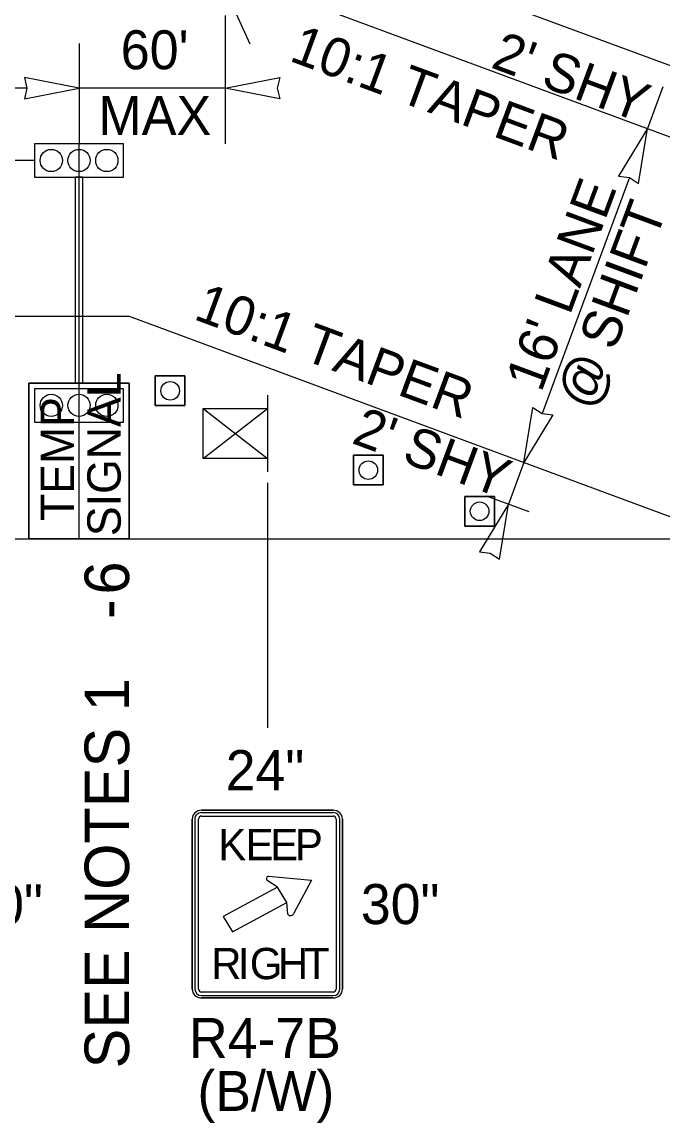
# Model space of a CAD drawing. Extents: x 99982 to 100176, y 99905 to 100011.
# Drawn here: x 100110.997 to 100112.15, y 99975.129 to 99977.108 of the extents above; entities that cross this region are included whole.
import ezdxf

# ---------------------------------------------------------------- set-up
doc = ezdxf.new("R2010")
doc.units = 0
for name, color, linetype in [('RD_ED_ShoulderPavedEdge', 7, 'Continuous'), ('RD_MK_LineEdgeWhite', 7, 'Continuous'), ('TR_SN_ConstructionSigns', 7, 'Continuous'), ('TR_WZ_BarrierTemp', 7, 'Continuous'), ('TR_WZ_PortableLightStandard', 7, 'Continuous'), ('TR_WZ_PortableSignMount5ftMinBlk-Wht', 7, 'Continuous'), ('TR_WZ_TempSignal', 7, 'Continuous'), ('TR_WZ_TrafficCone', 7, 'Continuous'), ('TR_WZ_WorkZoneDetails', 7, 'Continuous'), ('TR_WZ_WorkZoneTextCurrent', 7, 'Continuous')]:
    doc.layers.add(name, color=color, linetype=linetype)

msp = doc.modelspace()

# ---------------------------------------------------------------- linework, layer by layer
at = {"layer": 'RD_ED_ShoulderPavedEdge'}
msp.add_line((100100.1076, 99976.1793), (100115.45, 99976.1793), dxfattribs=at)
at = {"layer": 'RD_MK_LineEdgeWhite'}
for p, q in [((100110.4406, 99977.5393), (100112.9246, 99976.6193)), ((100100.1076, 99976.5793), (100111.1899, 99976.5793)), ((100111.1899, 99976.5793), (100112.1619, 99976.2193))]:
    msp.add_line(p, q, dxfattribs=at)
at = {"layer": 'TR_SN_ConstructionSigns'}
for p, q in [((100111.3202, 99975.6913), (100111.5565, 99975.6913)), ((100111.5565, 99975.6913), (100111.3202, 99975.6913)), ((100111.5565, 99975.6869), (100111.3202, 99975.6869)), ((100111.3034, 99975.3696), (100111.3034, 99975.6755)), ((100111.3034, 99975.6755), (100111.3034, 99975.3696)), ((100111.308, 99975.6755), (100111.308, 99975.3696)), ((100111.3146, 99975.3696), (100111.3146, 99975.6755)), ((100111.3202, 99975.6808), (100111.5565, 99975.6808)), ((100111.5621, 99975.6755), (100111.5621, 99975.3696)), ((100111.5687, 99975.3696), (100111.5687, 99975.6755)), ((100111.5734, 99975.6755), (100111.5734, 99975.3696)), ((100111.5734, 99975.3696), (100111.5734, 99975.6755)), ((100111.4567, 99975.5529), (100111.4382, 99975.5647)), ((100111.4407, 99975.5725), (100111.5177, 99975.5656)), ((100111.5177, 99975.5656), (100111.4863, 99975.506)), ((100111.4567, 99975.5529), (100111.359, 99975.5)), ((100111.4736, 99975.5255), (100111.4567, 99975.5529)), ((100111.4736, 99975.5255), (100111.4567, 99975.5529)), ((100111.4567, 99975.5529), (100111.4567, 99975.5529)), ((100111.3758, 99975.4726), (100111.4736, 99975.5255)), ((100111.4752, 99975.5045), (100111.4736, 99975.5255)), ((100111.4736, 99975.5255), (100111.4736, 99975.5255)), ((100111.359, 99975.5), (100111.3758, 99975.4726)), ((100111.5565, 99975.3644), (100111.3202, 99975.3644)), ((100111.3202, 99975.3582), (100111.5565, 99975.3582)), ((100111.5565, 99975.3538), (100111.3202, 99975.3538)), ((100111.3202, 99975.3538), (100111.5565, 99975.3538))]:
    msp.add_line(p, q, dxfattribs=at)
for centre, major_axis, ratio, start_param, end_param in [((100111.3202, 99975.6755), (-0.0169, 0), 0.9375, 4.712389, 6.283185), ((100111.3202, 99975.6755), (-0.0169, 0), 0.9375, 4.712389, 6.283185), ((100111.3202, 99975.6755), (0.0122, 0), 0.9375, 1.570796, 3.141593), ((100111.5565, 99975.6755), (-0.0169, 0), 0.9375, 3.141593, 4.712389), ((100111.5565, 99975.6755), (-0.0169, 0), 0.9375, 3.141593, 4.712389), ((100111.5565, 99975.6755), (0.0122, 0), 0.9375, 0, 1.570796), ((100111.3202, 99975.6755), (0.00563, 0), 0.9375, 1.570796, 3.141593), ((100111.5565, 99975.6755), (0.00562, 0), 0.9375, 6.283185, 7.853982), ((100111.4415, 99975.568), (0.00485, -0.00001), 0.937492, 1.73335, 3.955171), ((100111.4804, 99975.5075), (0.00607, -0.00002), 0.9368, 3.700197, 6.020834), ((100111.3202, 99975.3696), (0.0169, 0), 0.9375, 3.141593, 4.712389), ((100111.3202, 99975.3696), (0.0169, 0), 0.9375, 3.141593, 4.712389), ((100111.3202, 99975.3696), (0.0122, 0), 0.9375, 3.141593, 4.712389), ((100111.3202, 99975.3696), (0.00563, 0), 0.9375, 3.141593, 4.712389), ((100111.5565, 99975.3696), (0.0169, 0), 0.9375, 4.712389, 6.283185), ((100111.5565, 99975.3696), (0.0122, 0), 0.9375, 4.712389, 6.283185), ((100111.5565, 99975.3696), (0.00562, 0), 0.9375, 4.712389, 6.283185), ((100111.5565, 99975.3696), (0.0169, 0), 0.9375, 4.712389, 6.283185)]:
    msp.add_ellipse(centre, major_axis=major_axis, ratio=ratio, start_param=start_param, end_param=end_param, dxfattribs=at)
at = {"layer": 'TR_WZ_BarrierTemp'}
msp.add_line((100112.9895, 99976.7232), (100111.074, 99977.4327), dxfattribs=at)
at = {"layer": 'TR_WZ_PortableLightStandard'}
msp.add_line((100111.3815, 99977.1242), (100111.4069, 99977.0688), dxfattribs=at)
at = {"layer": 'TR_WZ_PortableSignMount5ftMinBlk-Wht'}
for p, q in [((100111.4384, 99976.4376), (100111.4384, 99976.2997)), ((100111.3233, 99976.3238), (100111.4384, 99976.4134)), ((100111.3233, 99976.4134), (100111.4384, 99976.3238)), ((100111.3807, 99976.3685), (100111.3807, 99976.3685)), ((100111.3808, 99976.3686), (100111.3808, 99976.3686))]:
    msp.add_line(p, q, dxfattribs=at)
msp.add_lwpolyline([(100111.3233, 99976.3238), (100111.3233, 99976.4134), (100111.4384, 99976.4134), (100111.4384, 99976.3238)], close=True, dxfattribs=at)
at = {"layer": 'TR_WZ_TempSignal'}
for p, q in [((100111.02, 99976.8893), (100111.02, 99976.8293)), ((100111.1798, 99976.8893), (100111.02, 99976.8893)), ((100111.0999, 99976.1789), (100111.0999, 99976.8893)), ((100111.1798, 99976.8293), (100111.1798, 99976.8893)), ((100111.02, 99976.8293), (100111.1798, 99976.8293)), ((100111.0932, 99976.8293), (100111.0932, 99976.4591)), ((100111.1065, 99976.8293), (100111.0932, 99976.8293)), ((100111.1065, 99976.4591), (100111.1065, 99976.8293)), ((100111.0098, 99976.1789), (100111.0098, 99976.4591)), ((100111.0098, 99976.4591), (100111.1899, 99976.4591)), ((100111.0932, 99976.4591), (100111.0098, 99976.4591)), ((100111.0098, 99976.4591), (100111.0098, 99976.1789)), ((100111.0932, 99976.4591), (100111.1065, 99976.4591)), ((100111.1065, 99976.4591), (100111.0932, 99976.4591)), ((100111.1899, 99976.4591), (100111.1065, 99976.4591)), ((100111.1899, 99976.4591), (100111.1899, 99976.1789)), ((100111.1899, 99976.1789), (100111.1899, 99976.4591)), ((100111.02, 99976.4491), (100111.02, 99976.3891)), ((100111.1798, 99976.4491), (100111.02, 99976.4491)), ((100111.1798, 99976.3891), (100111.1798, 99976.4491)), ((100111.02, 99976.3891), (100111.1798, 99976.3891)), ((100111.1899, 99976.1789), (100111.0098, 99976.1789)), ((100111.0098, 99976.1789), (100111.1899, 99976.1789))]:
    msp.add_line(p, q, dxfattribs=at)
for points in [[(100111.1798, 99976.8293), (100111.1798, 99976.8893), (100111.02, 99976.8893), (100111.02, 99976.8293), (100111.1798, 99976.8293)], [(100111.1798, 99976.3891), (100111.1798, 99976.4491), (100111.02, 99976.4491), (100111.02, 99976.3891), (100111.1798, 99976.3891)]]:
    msp.add_lwpolyline(points, dxfattribs=at)
for centre in [(100111.0499, 99976.8593), (100111.0499, 99976.8593), (100111.0999, 99976.8593), (100111.0999, 99976.8593), (100111.1498, 99976.8593), (100111.1498, 99976.8593), (100111.0499, 99976.4191), (100111.0499, 99976.4191), (100111.0999, 99976.4191), (100111.0999, 99976.4191), (100111.1498, 99976.4191), (100111.1498, 99976.4191)]:
    msp.add_circle(centre, 0.02, dxfattribs=at)
at = {"layer": 'TR_WZ_TrafficCone'}
for points in [[(100111.237, 99976.472), (100111.2903, 99976.472), (100111.2903, 99976.4187), (100111.237, 99976.4187), (100111.237, 99976.472)], [(100111.237, 99976.4187), (100111.2903, 99976.4187), (100111.2903, 99976.472), (100111.237, 99976.472), (100111.237, 99976.4187)], [(100111.5933, 99976.3294), (100111.6466, 99976.3294), (100111.6466, 99976.2761), (100111.5933, 99976.2761), (100111.5933, 99976.3294)], [(100111.5933, 99976.2761), (100111.6466, 99976.2761), (100111.6466, 99976.3294), (100111.5933, 99976.3294), (100111.5933, 99976.2761)], [(100111.7933, 99976.2553), (100111.8466, 99976.2553), (100111.8466, 99976.202), (100111.7933, 99976.202), (100111.7933, 99976.2553)], [(100111.7933, 99976.202), (100111.8466, 99976.202), (100111.8466, 99976.2553), (100111.7933, 99976.2553), (100111.7933, 99976.202)]]:
    msp.add_lwpolyline(points, dxfattribs=at)
for centre in [(100111.2637, 99976.4453), (100111.62, 99976.3027), (100111.82, 99976.2287)]:
    msp.add_circle(centre, 0.0167, dxfattribs=at)
at = {"layer": 'TR_WZ_WorkZoneDetails'}
for p, q in [((100111.3623, 99977.12), (100111.3623, 99976.8893)), ((100111.0999, 99977.0693), (100111.0999, 99976.8893)), ((100111.0061, 99976.9893), (100109.9513, 99976.9893)), ((100111.3623, 99976.9893), (100111.0999, 99976.9893)), ((100112.1497, 99976.9916), (100112.1219, 99976.9166)), ((100111.02, 99976.8593), (100110.86, 99976.8593)), ((100112.0894, 99976.8287), (100111.9322, 99976.4043)), ((100111.8996, 99976.3164), (100111.8718, 99976.2414)), ((100111.4384, 99976.2797), (100111.4384, 99975.8393)), ((100111.9094, 99976.2275), (100111.8322, 99976.2561))]:
    msp.add_line(p, q, dxfattribs=at)
for points in [[(100111.0999, 99976.9893), (100111.0016, 99977.0085), (100111.0061, 99976.9893), (100111.0016, 99976.97)], [(100111.3623, 99976.9893), (100111.4606, 99977.0085), (100111.4561, 99976.9893), (100111.4606, 99976.97)], [(100112.1219, 99976.9166), (100112.0697, 99976.8311), (100112.0894, 99976.8287), (100112.1058, 99976.8177)], [(100111.8996, 99976.3164), (100111.9157, 99976.4153), (100111.9322, 99976.4043), (100111.9518, 99976.4019)], [(100111.8718, 99976.2414), (100111.8196, 99976.156), (100111.8393, 99976.1535), (100111.8558, 99976.1426)]]:
    msp.add_lwpolyline(points, close=True, dxfattribs=at)

# ---------------------------------------------------------------- texts
at = {"layer": 'TR_SN_ConstructionSigns'}
for s, p in [('24"', (100111.3636, 99975.7273)), ('30"', (100110.8937, 99975.4858)), ('30"', (100111.6066, 99975.4866)), ('R4-7B', (100111.2977, 99975.2458)), ('(B/W)', (100111.3128, 99975.1507))]:
    msp.add_text(s, height=0.072, rotation=360, dxfattribs=at).set_placement(p)
for s, p in [('K', (100111.3503, 99975.6013)), ('E', (100111.3993, 99975.6013)), ('E', (100111.4437, 99975.6013)), ('P', (100111.4881, 99975.6013)), ('G', (100111.4069, 99975.3876)), ('R', (100111.3377, 99975.3876)), ('I', (100111.3855, 99975.3876)), ('H', (100111.4575, 99975.3876)), ('T', (100111.5042, 99975.3876))]:
    msp.add_text(s, height=0.0562, dxfattribs=at).set_placement(p)
at = {"layer": 'TR_WZ_TempSignal'}
for s, p in [('SIGNAL', (100111.1748, 99976.184)), ('TEMP', (100111.0908, 99976.2111))]:
    msp.add_text(s, height=0.06, rotation=90, dxfattribs=at).set_placement(p)
at = {"layer": 'TR_WZ_WorkZoneTextCurrent'}
for s, height, rotation, p in [("60'", 0.07, 360, (100111.1748, 99977.0233)), ('10:1 TAPER', 0.07, 339.6769, (100111.4758, 99977.0392)), ("2' SHY", 0.07, 339.6769, (100111.838, 99977.0271)), ('MAX', 0.07, 360, (100111.1346, 99976.9053)), ("16' LANE", 0.07, 69.6769, (100111.9308, 99976.4408)), ('SHIFT', 0.07, 69.6769, (100112.063, 99976.5156)), ('10:1 TAPER', 0.07, 339.6769, (100111.3038, 99976.5747)), ('@', 0.07, 69.6769, (100112.023, 99976.4077)), ("2' SHY", 0.07, 339.6769, (100111.5879, 99976.3519)), ('6', 0.08, 90, (100111.1899, 99976.079)), ('-', 0.08, 90, (100111.1899, 99976.0349)), ('SEE NOTES 1', 0.08, 90, (100111.1899, 99975.2272))]:
    msp.add_text(s, height=height, rotation=rotation, dxfattribs=at).set_placement(p)

doc.saveas('drawing.dxf')
